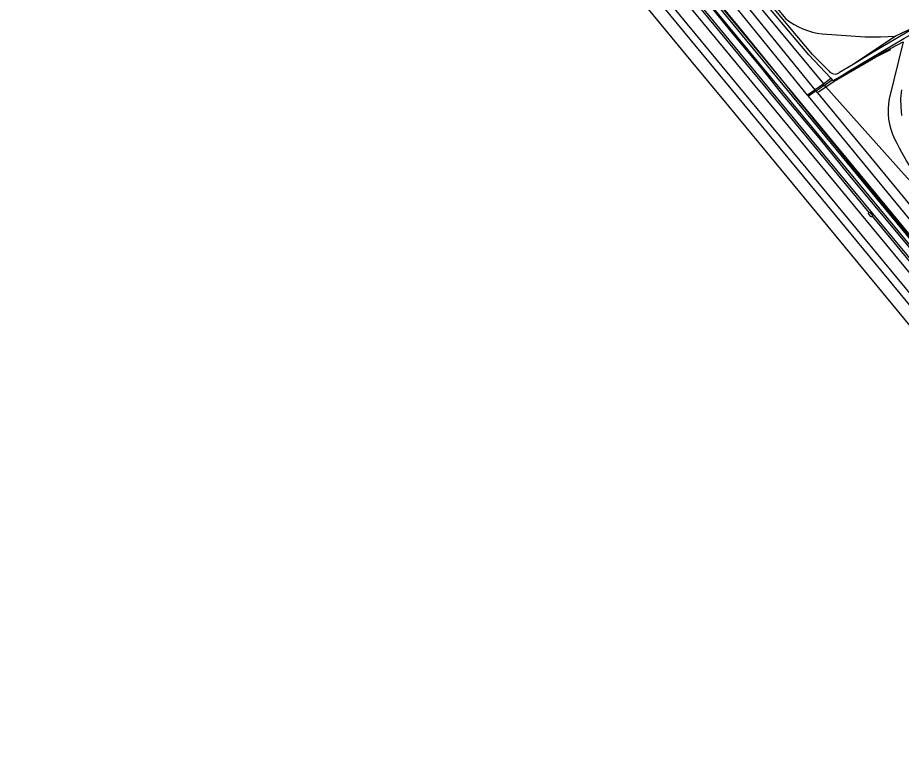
# Model space of a CAD drawing. Extents: x 157321 to 158827, y 386650 to 388532.
# Drawn here: x 157397 to 157916, y 386669 to 387092 of the extents above; entities that cross this region are included whole.
import ezdxf

# ---------------------------------------------------------------- set-up
doc = ezdxf.new("R2010")
doc.units = 0
for name, color, linetype in [('IMGEO_Grasland_overig', 7, 'Continuous'), ('IMGEO_Groenvoorziening', 7, 'Continuous'), ('IMGEO_Hek', 7, 'Continuous'), ('IMGEO_Loofbos', 7, 'Continuous'), ('IMGEO_Spoor', 7, 'Continuous'), ('IMGEO_Spoorbaan_halfverhard', 7, 'Continuous'), ('IMGEO_Voetpad_halfverhard', 7, 'Continuous'), ('IMGEO_Voetpad_open', 7, 'Continuous'), ('IMGEO_Waterloop', 7, 'Continuous')]:
    doc.layers.add(name, color=color, linetype=linetype)

msp = doc.modelspace()

# ---------------------------------------------------------------- linework, layer by layer
at = {"layer": 'IMGEO_Grasland_overig'}
for points in [[(158118.38, 386712.07), (158096.99, 386738.87), (158047.33, 386798.83), (157996.11, 386860.19), (157951.8, 386913.77), (157861.9, 387021.98), (157796.63, 387101.23), (157746.6, 387161.8), (157682.89, 387239.1), (157624.89, 387309.15), (157593.06, 387348.18), (157583.65, 387359.86), (157556.84, 387392.28), (157497.66, 387463.56), (157461.47, 387507.55), (157432.19, 387542.64), (157421.96, 387552.71), (157419.49, 387555.3), (157418.93, 387554.85), (157437.28, 387534.06), (157449.56, 387519.43), (157475.31, 387488.45), (157486.06, 387475.38)], [(157803.44, 387099.18), (157815.72, 387084), (157833.68, 387062.45), (157845.6, 387047.63), (157867.69, 387021.37), (157884.78, 387000.14), (157912.03, 386967.42), (157925.05, 386951.9)], [(157897.26, 386977.61), (157897.58, 386977.87), (157899.36, 386975.74), (157899.04, 386975.46)]]:
    msp.add_lwpolyline(points, dxfattribs=at)
at = {"layer": 'IMGEO_Groenvoorziening'}
for points in [[(157664.34, 387303.06), (157707.81, 387250), (157745.01, 387204.22), (157870.42, 387053.08)], [(157729.89, 387202.37), (157727.73, 387198.46), (157891.65, 387000), (157995.69, 386874.03), (158000, 386868.82), (158041.54, 386818.52)], [(157912.54, 387081.05), (157887.73, 387064.41)], [(157879.96, 387057.11), (157902.92, 387070.36), (157910.14, 387073.97), (157917.13, 387077.68)], [(157917.13, 387077.68), (157908.96, 387044.39)], [(158032.15, 386861.12), (158029.8, 386864.46), (158027.26, 386867.67), (158023.03, 386872.51), (158000, 386900.58), (157928.22, 386988.33), (157917.79, 387000), (157871.79, 387051.43), (157870.98, 387052.41)], [(157916.1, 387049.62), (157915.62, 387044.58), (157915.67, 387039.52), (157916.25, 387034.5)]]:
    msp.add_lwpolyline(points, dxfattribs=at)
for centre, radius, start, end in [((157944.62, 387037.07), 36.4, 168.4101, 206.4865), ((158182.1, 387157.88), 302.84, 206.9043, 211.4213)]:
    msp.add_arc(centre, radius, start, end, dxfattribs=at)
at = {"layer": 'IMGEO_Hek'}
for points in [[(157927.9, 386955.34), (157904.59, 386983.41), (157899.49, 386989.61), (157891.52, 386999.39), (157887.38, 387004.46), (157884.28, 387008.29), (157877.57, 387016.53), (157866.72, 387029.84), (157860.31, 387037.73), (157853.96, 387045.52), (157848.74, 387051.95), (157823.56, 387082.99), (157778.5, 387137.85)], [(157871.79, 387051.43), (157876.6, 387054.74), (157900.87, 387068.81), (157909.83, 387073.21)], [(157867.4, 387048.41), (157871.79, 387051.43)]]:
    msp.add_lwpolyline(points, dxfattribs=at)
at = {"layer": 'IMGEO_Loofbos'}
for points in [[(157861.05, 387046.47), (157695.61, 387250), (157656.75, 387297.8), (157500, 387486.32), (157496.88, 387490.07), (157491.71, 387500), (157484.63, 387513.61), (157488.56, 387508.46), (157495.01, 387500), (157500, 387493.45), (157503.77, 387488.5), (157517.2, 387474.24)], [(157865.56, 387049.64), (157661, 387301.29)], [(157806.06, 387141.76), (157848.2, 387091.21)], [(157927.41, 387088.1), (157912.54, 387081.05)], [(157869.63, 387082.44), (157894.76, 387080.67), (157903.9, 387080.76), (157912.54, 387081.05)], [(158038.98, 386833.68), (158041.69, 386835.91), (158004.24, 386881.35), (157903.57, 387003.5), (157866.09, 387048.99)], [(158036.08, 386835.36), (158029.14, 386842.48), (158000, 386877.85), (157899.34, 387000), (157861.59, 387045.81)]]:
    msp.add_lwpolyline(points, dxfattribs=at)
msp.add_arc((157874.14, 387124.05), 41.85, 231.6969, 263.8163, dxfattribs=at)
at = {"layer": 'IMGEO_Spoor'}
for points in [[(157408.21, 387562.68), (157414.06, 387555.61), (157571.71, 387364.96), (157581.65, 387352.63), (157671.59, 387243.98), (157730.4, 387172.63), (157983.73, 386866.1), (158139.86, 386676.99)], [(157397.27, 387557.16), (157403.15, 387550.03), (157560.19, 387359.8), (157579.7, 387336.08), (157628.66, 387277.02), (158131.31, 386668.54)], [(157401.12, 387559.03), (157406.95, 387551.98), (157427.78, 387526.75), (157695.04, 387203.36), (157741.5, 387147.28), (157786.43, 387092.72), (157971.28, 386869.29), (158068.29, 386751.61), (158134.42, 386671.62)], [(157480.96, 387443.92), (157534.02, 387379.54), (157736.12, 387135.04), (157755.26, 387111.71), (157792.53, 387066.53), (157814.63, 387039.92), (157934.91, 386894.34), (157975.15, 386845.51), (158081.43, 386716.93)]]:
    msp.add_lwpolyline(points, dxfattribs=at)
at = {"layer": 'IMGEO_Spoorbaan_halfverhard'}
for points in [[(157897.26, 386977.61), (157733.75, 387175.56), (157604.98, 387331.2), (157576.98, 387365.25), (157545.3, 387403.37), (157486.06, 387475.38)], [(157899.04, 386975.46), (157898.48, 386974.97), (157898.26, 386975.08), (157896.95, 386976.69), (157896.78, 386977.24), (157897.26, 386977.61)], [(157951.76, 386911.58), (157899.04, 386975.46)]]:
    msp.add_lwpolyline(points, dxfattribs=at)
at = {"layer": 'IMGEO_Voetpad_halfverhard'}
for points in [[(157873.6, 387060.6), (157863.81, 387070.34), (157804.63, 387141.03)], [(157874.66, 387056.41), (157861.8, 387070.02), (157803, 387139.66)], [(157879.96, 387057.11), (157885.17, 387060.57), (157917.49, 387079.65), (157927.82, 387085.47)], [(157927.41, 387088.1), (157899.62, 387071.73), (157887.73, 387064.41)], [(157887.73, 387064.41), (157879.66, 387059.73)], [(157875.52, 387055.51), (157876.01, 387054.99), (157879.96, 387057.11)]]:
    msp.add_lwpolyline(points, dxfattribs=at)
msp.add_arc((157877.05, 387063.11), 4.27, 216.0387, 307.6985, dxfattribs=at)
at = {"layer": 'IMGEO_Voetpad_open'}
for points in [[(157869.98, 387052.74), (157865.56, 387049.64)], [(157870.42, 387053.08), (157869.98, 387052.74)], [(157869.98, 387052.74), (157870.45, 387052.07)], [(157870.42, 387053.08), (157874.66, 387056.41)], [(157870.98, 387052.41), (157875.52, 387055.51)], [(157874.66, 387056.41), (157875.52, 387055.51)], [(157865.56, 387049.64), (157861.05, 387046.47)], [(157866.09, 387048.99), (157861.59, 387045.81)], [(157866.09, 387048.99), (157870.45, 387052.07)], [(157870.45, 387052.07), (157870.98, 387052.41)], [(157861.59, 387045.81), (157861.05, 387046.47)]]:
    msp.add_lwpolyline(points, dxfattribs=at)
at = {"layer": 'IMGEO_Waterloop'}
for points in [[(157958.66, 386913.28), (157897.14, 386987.42), (157800.36, 387104.35), (157718.27, 387204.49), (157665.97, 387268.12), (157603.76, 387343.06), (157595.04, 387353.81), (157569.62, 387384.62), (157544.83, 387414.91), (157513.2, 387452.57), (157480.33, 387492.28), (157439.9, 387541.54)], [(157802.41, 387106.05), (158006.02, 386859.15)]]:
    msp.add_lwpolyline(points, dxfattribs=at)

doc.saveas('drawing.dxf')
